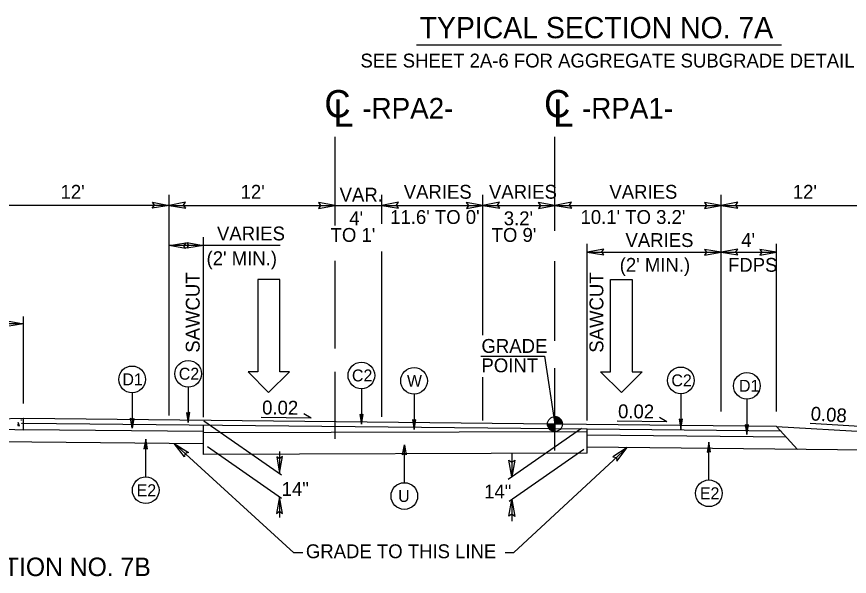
# Model space of a CAD drawing. Extents: x 573748 to 574632, y -54663 to -53209.
# Drawn here: x 574020.2 to 574110.4, y -54037.5 to -53977 of the extents above; entities that cross this region are included whole.
import ezdxf

# ---------------------------------------------------------------- set-up
doc = ezdxf.new("R2010")
doc.units = 0
for name, color, linetype in [('Prop Dimension', 7, 'Continuous'), ('Prop Dimension Text', 7, 'Continuous'), ('Prop Lane Arrow CELL', 7, 'Continuous'), ('Prop Terminator CELL', 7, 'Continuous'), ('Typical Arrow Superelevation CELL', 7, 'Continuous'), ('Typical Curb CELL', 7, 'Continuous'), ('Typical Grade Point Symbol CELL', 7, 'Continuous'), ('Typical ID Circle CELL', 7, 'Continuous'), ('Typical Pavement Slope CELL', 7, 'Continuous'), ('Typical Terminator CELL', 7, 'Continuous'), ('Typical Text Centerline CELL', 7, 'Continuous'), ('Typical Text General CELL', 7, 'Continuous'), ('Typical Text ID Circle CELL', 7, 'Continuous'), ('Typical Text Label CELL', 7, 'Continuous')]:
    doc.layers.add(name, color=color, linetype=linetype)

# ---------------------------------------------------------------- blocks, each defined once
blk = doc.blocks.new('CENTERLINE TEXT CL')
at = {"layer": 'Typical Text Centerline CELL'}
blk.add_text('C', height=1.64, dxfattribs=at).set_placement((-0.546, -0.261))
blk.add_text('L', height=1.641, rotation=359.9469, dxfattribs=at).set_placement((-0.001, -0.821))

msp = doc.modelspace()

# ---------------------------------------------------------------- linework, layer by layer
at = {"layer": 'Prop Dimension'}
for p, q in [((574054.734, -53999.592), (574054.734, -53989.981)), ((574078.525, -54000.15), (574078.525, -53989.981)), ((574036.734, -54020.143), (574036.734, -53996.265)), ((574059.778, -53999.391), (574059.778, -53996.265)), ((574070.734, -54011.443), (574070.734, -53996.265)), ((574096.525, -54019.72), (574096.525, -53996.265)), ((574036.734, -53997.395), (574016.925, -53997.395)), ((574036.734, -53997.395), (574054.734, -53997.395)), ((574054.734, -53997.395), (574059.778, -53997.395)), ((574059.778, -53997.395), (574070.734, -53997.395)), ((574070.734, -53997.395), (574078.525, -53997.395)), ((574078.525, -53997.395), (574096.525, -53997.395)), ((574096.525, -53997.395), (574114.525, -53997.395)), ((574040.478, -54020.304), (574040.478, -54000.852)), ((574048.759, -54001.741), (574036.734, -54001.741)), ((574082.011, -54020.69), (574082.011, -54001.559)), ((574102.525, -54019.72), (574102.525, -54001.559)), ((574059.778, -54020.294), (574059.778, -54002.381)), ((574082.011, -54002.455), (574096.525, -54002.455)), ((574096.525, -54002.455), (574102.525, -54002.455)), ((574054.734, -54012.889), (574054.734, -54003.411)), ((574078.525, -54012.05), (574078.525, -54003.431)), ((574020.992, -54010.217), (574015.734, -54010.217)), ((574020.992, -54018.834), (574020.992, -54009.415)), ((574054.734, -54022.682), (574054.734, -54015.423)), ((574078.525, -54023.913), (574078.525, -54015.007)), ((574070.734, -54020.688), (574070.734, -54016)), ((574040.507, -54020.701), (574048.924, -54026.551)), ((574081.97, -54021.905), (574040.478, -54022.029)), ((574081.399, -54021.548), (574073.469, -54027.059)), ((574040.478, -54024.344), (574040.478, -54023.212)), ((574040.886, -54023.496), (574048.924, -54029.082)), ((574082.011, -54024.22), (574082.011, -54023.575)), ((574082.011, -54024.22), (574040.478, -54024.344)), ((574048.706, -54024.05), (574048.706, -54026.399)), ((574081.652, -54023.825), (574073.564, -54029.446)), ((574073.858, -54024.185), (574073.858, -54026.789)), ((574048.706, -54028.93), (574048.706, -54031.185)), ((574073.858, -54029.242), (574073.858, -54031.577))]:
    msp.add_line(p, q, dxfattribs=at)
for points in [[(574070.498, -54013.726), (574077.387, -54013.726), (574078.525, -54021.071)], [(574051.211, -54035.005), (574050.257, -54035.005), (574037.279, -54023.179)], [(574073.12, -54034.96), (574074.071, -54034.96), (574086.35, -54023.62)]]:
    msp.add_lwpolyline(points, dxfattribs=at)
at = {"layer": 'Prop Lane Arrow CELL'}
for p, q in [((574046.37, -54005.429), (574046.37, -54015.404)), ((574048.721, -54005.429), (574046.37, -54005.429)), ((574048.721, -54015.404), (574048.721, -54005.429)), ((574084.538, -54015.404), (574084.538, -54005.429)), ((574084.538, -54005.429), (574086.889, -54005.429)), ((574086.889, -54005.429), (574086.889, -54015.404)), ((574046.37, -54015.404), (574045.301, -54015.404)), ((574045.301, -54015.404), (574047.51, -54017.648)), ((574047.51, -54017.648), (574049.79, -54015.404)), ((574049.79, -54015.404), (574048.721, -54015.404)), ((574085.749, -54017.648), (574083.469, -54015.404)), ((574083.469, -54015.404), (574084.538, -54015.404)), ((574087.958, -54015.404), (574085.749, -54017.648)), ((574086.889, -54015.404), (574087.958, -54015.404))]:
    msp.add_line(p, q, dxfattribs=at)
at = {"layer": 'Prop Terminator CELL'}
for points in [[(574034.937, -53997.062), (574036.734, -53997.395), (574034.919, -53997.692), (574035.153, -53997.375)], [(574038.53, -53997.062), (574036.734, -53997.395), (574038.548, -53997.692), (574038.314, -53997.375)], [(574052.937, -53997.729), (574054.734, -53997.395), (574052.919, -53997.099), (574053.153, -53997.416)], [(574061.575, -53997.062), (574059.778, -53997.395), (574061.593, -53997.692), (574061.359, -53997.375)], [(574068.938, -53997.729), (574070.734, -53997.395), (574068.92, -53997.099), (574069.154, -53997.416)], [(574072.531, -53997.062), (574070.734, -53997.395), (574072.549, -53997.692), (574072.315, -53997.375)], [(574076.728, -53997.729), (574078.525, -53997.395), (574076.71, -53997.099), (574076.944, -53997.416)], [(574080.321, -53997.062), (574078.525, -53997.395), (574080.339, -53997.692), (574080.105, -53997.375)], [(574094.728, -53997.729), (574096.525, -53997.395), (574094.71, -53997.099), (574094.944, -53997.416)], [(574098.321, -53997.062), (574096.525, -53997.395), (574098.339, -53997.692), (574098.105, -53997.375)], [(574038.53, -54002.074), (574036.734, -54001.741), (574038.548, -54001.444), (574038.314, -54001.761)], [(574038.681, -54001.408), (574040.478, -54001.741), (574038.663, -54002.038), (574038.897, -54001.72)], [(574083.807, -54002.122), (574082.011, -54002.455), (574083.825, -54002.752), (574083.591, -54002.435)], [(574094.728, -54002.788), (574096.525, -54002.455), (574094.71, -54002.158), (574094.944, -54002.475)], [(574098.321, -54002.122), (574096.525, -54002.455), (574098.339, -54002.752), (574098.105, -54002.435)], [(574100.728, -54002.788), (574102.525, -54002.455), (574100.71, -54002.158), (574100.944, -54002.475)], [(574019.196, -54009.883), (574020.992, -54010.217), (574019.177, -54010.513), (574019.412, -54010.196)], [(574038.401, -54024.621), (574037.279, -54023.179), (574038.833, -54024.162), (574038.447, -54024.243)], [(574085.238, -54025.07), (574086.35, -54023.62), (574084.803, -54024.613), (574085.189, -54024.692)], [(574048.396, -54024.598), (574048.706, -54026.399), (574049.026, -54024.588), (574048.706, -54024.819)], [(574074.168, -54024.988), (574073.858, -54026.789), (574073.538, -54024.978), (574073.858, -54025.208)], [(574049.016, -54030.731), (574048.706, -54028.93), (574048.386, -54030.741), (574048.706, -54030.511)], [(574073.548, -54031.043), (574073.858, -54029.242), (574074.178, -54031.053), (574073.858, -54030.822)]]:
    msp.add_lwpolyline(points, close=True, dxfattribs=at)
at = {"layer": 'Typical Arrow Superelevation CELL'}
for p, q in [((574052.112, -54020.411), (574051.324, -54019.946)), ((574052.112, -54020.411), (574046.718, -54020.362)), ((574090.653, -54020.819), (574085.259, -54020.77)), ((574090.653, -54020.819), (574089.865, -54020.354)), ((574111.533, -54021.343), (574106.149, -54021.008))]:
    msp.add_line(p, q, dxfattribs=at)
at = {"layer": 'Typical Curb CELL'}
for p, q in [((574020.95, -54020.478), (574016.925, -54020.581)), ((574020.407, -54020.895), (574020.348, -54021.223)), ((574020.557, -54021.241), (574020.407, -54020.895)), ((574020.968, -54020.476), (574020.968, -54020.476)), ((574020.968, -54021.68), (574020.968, -54020.508)), ((574015.734, -54021.524), (574020.968, -54021.68)), ((574020.348, -54021.223), (574020.557, -54021.241))]:
    msp.add_line(p, q, dxfattribs=at)
for centre in [(574020.747, -54020.628), (574020.813, -54020.99)]:
    msp.add_ellipse(centre, major_axis=(0, 0.0232), ratio=0.6, dxfattribs=at)
msp.add_ellipse((574020.95, -54020.508), major_axis=(0, 0.0301), ratio=0.6, start_param=4.712389, end_param=6.31893, dxfattribs=at)
at = {"layer": 'Typical Grade Point Symbol CELL'}
for p, q in [((574077.719, -54021.071), (574078.525, -54021.071)), ((574078.523, -54021.877), (574078.525, -54021.071)), ((574078.525, -54021.071), (574078.523, -54021.877)), ((574078.525, -54021.071), (574078.525, -54020.266)), ((574079.33, -54021.071), (574078.525, -54021.071))]:
    msp.add_line(p, q, dxfattribs=at)
for points in [[(574077.723, -54021.071), (574077.723, -54021.159)], [(574077.739, -54021.071), (574077.739, -54021.254)], [(574077.755, -54021.071), (574077.755, -54021.311)], [(574077.771, -54021.071), (574077.771, -54021.359)], [(574077.787, -54021.071), (574077.787, -54021.397)], [(574077.803, -54021.071), (574077.803, -54021.431)], [(574077.819, -54021.071), (574077.819, -54021.461)], [(574077.835, -54021.071), (574077.835, -54021.49)], [(574077.852, -54021.071), (574077.852, -54021.515)], [(574077.868, -54021.071), (574077.868, -54021.539)], [(574077.884, -54021.071), (574077.884, -54021.56)], [(574077.9, -54021.071), (574077.9, -54021.58)], [(574077.916, -54021.071), (574077.916, -54021.599)], [(574077.932, -54021.071), (574077.932, -54021.617)], [(574077.948, -54021.071), (574077.948, -54021.635)], [(574077.964, -54021.071), (574077.964, -54021.651)], [(574077.981, -54021.071), (574077.981, -54021.666)], [(574077.997, -54021.071), (574077.997, -54021.68)], [(574078.013, -54021.071), (574078.013, -54021.694)], [(574078.029, -54021.071), (574078.029, -54021.707)], [(574078.045, -54021.071), (574078.045, -54021.719)], [(574078.061, -54021.071), (574078.061, -54021.73)], [(574078.077, -54021.071), (574078.077, -54021.741)], [(574078.093, -54021.071), (574078.093, -54021.752)], [(574078.109, -54021.071), (574078.109, -54021.762)], [(574078.126, -54021.071), (574078.126, -54021.771)], [(574078.142, -54021.071), (574078.142, -54021.78)], [(574078.158, -54021.071), (574078.158, -54021.789)], [(574078.174, -54021.071), (574078.174, -54021.796)], [(574078.19, -54021.071), (574078.19, -54021.803)], [(574078.206, -54021.071), (574078.206, -54021.811)], [(574078.222, -54021.071), (574078.222, -54021.818)], [(574078.238, -54021.071), (574078.238, -54021.825)], [(574078.254, -54021.071), (574078.254, -54021.83)], [(574078.271, -54021.071), (574078.271, -54021.836)], [(574078.287, -54021.071), (574078.287, -54021.841)], [(574078.303, -54021.071), (574078.303, -54021.845)], [(574078.319, -54021.071), (574078.319, -54021.85)], [(574078.335, -54021.071), (574078.335, -54021.854)], [(574078.351, -54021.071), (574078.351, -54021.857)], [(574078.367, -54021.071), (574078.367, -54021.861)], [(574078.383, -54021.071), (574078.383, -54021.864)], [(574078.399, -54021.071), (574078.399, -54021.866)], [(574078.416, -54021.071), (574078.416, -54021.87)], [(574078.432, -54021.071), (574078.432, -54021.871)], [(574078.448, -54021.071), (574078.448, -54021.873)], [(574078.464, -54021.071), (574078.464, -54021.875)], [(574078.48, -54021.071), (574078.48, -54021.875)], [(574078.496, -54021.071), (574078.496, -54021.877)], [(574078.512, -54021.071), (574078.512, -54021.877), (574078.512, -54021.877)], [(574078.532, -54020.266), (574078.532, -54020.266), (574078.532, -54021.071)], [(574078.548, -54020.266), (574078.548, -54021.071)], [(574078.564, -54020.267), (574078.564, -54021.071)], [(574078.58, -54020.267), (574078.58, -54021.071)], [(574078.596, -54020.269), (574078.596, -54021.071)], [(574078.612, -54020.271), (574078.612, -54021.071)], [(574078.629, -54020.273), (574078.629, -54021.071)], [(574078.645, -54020.274), (574078.645, -54021.071)], [(574078.661, -54020.276), (574078.661, -54021.071)], [(574078.677, -54020.28), (574078.677, -54021.071)], [(574078.693, -54020.283), (574078.693, -54021.071)], [(574078.709, -54020.287), (574078.709, -54021.071)], [(574078.725, -54020.291), (574078.725, -54021.071)], [(574078.741, -54020.296), (574078.741, -54021.071)], [(574078.757, -54020.3), (574078.757, -54021.071)], [(574078.774, -54020.305), (574078.774, -54021.071)], [(574078.79, -54020.31), (574078.79, -54021.071)], [(574078.806, -54020.316), (574078.806, -54021.071)], [(574078.822, -54020.323), (574078.822, -54021.071)], [(574078.838, -54020.33), (574078.838, -54021.071)], [(574078.854, -54020.337), (574078.854, -54021.071)], [(574078.87, -54020.344), (574078.87, -54021.071)], [(574078.886, -54020.351), (574078.886, -54021.071)], [(574078.902, -54020.36), (574078.902, -54021.071)], [(574078.919, -54020.369), (574078.919, -54021.071)], [(574078.935, -54020.378), (574078.935, -54021.071)], [(574078.951, -54020.387), (574078.951, -54021.071)], [(574078.967, -54020.398), (574078.967, -54021.071)], [(574078.983, -54020.409), (574078.983, -54021.071)], [(574078.999, -54020.421), (574078.999, -54021.071)], [(574079.015, -54020.432), (574079.015, -54021.071)], [(574079.031, -54020.445), (574079.031, -54021.071)], [(574079.048, -54020.459), (574079.048, -54021.071)], [(574079.064, -54020.473), (574079.064, -54021.071)], [(574079.08, -54020.488), (574079.08, -54021.071)], [(574079.096, -54020.504), (574079.096, -54021.071)], [(574079.112, -54020.52), (574079.112, -54021.071)], [(574079.128, -54020.538), (574079.128, -54021.071)], [(574079.144, -54020.557), (574079.144, -54021.071)], [(574079.16, -54020.577), (574079.16, -54021.071)], [(574079.176, -54020.599), (574079.176, -54021.071)], [(574079.193, -54020.622), (574079.193, -54021.071)], [(574079.209, -54020.647), (574079.209, -54021.071)], [(574079.225, -54020.674), (574079.225, -54021.071)], [(574079.241, -54020.702), (574079.241, -54021.071)], [(574079.257, -54020.736), (574079.257, -54021.071)], [(574079.273, -54020.774), (574079.273, -54021.071)], [(574079.289, -54020.819), (574079.289, -54021.071)], [(574079.305, -54020.874), (574079.305, -54021.071)], [(574079.321, -54020.957), (574079.321, -54021.071)]]:
    msp.add_lwpolyline(points, dxfattribs=at)
msp.add_circle((574078.524, -54021.071), 0.806, dxfattribs=at)
for start, end in [(179.99048, 269.99048), (359.99048, 89.99048)]:
    msp.add_arc((574078.524, -54021.071), 0.806, start, end, dxfattribs=at)
at = {"layer": 'Typical ID Circle CELL'}
for p, q in [((574038.818, -54017.066), (574038.818, -54020.892)), ((574057.566, -54017.251), (574057.566, -54021.077)), ((574032.736, -54017.675), (574032.736, -54021.501)), ((574063.268, -54017.831), (574063.268, -54021.658)), ((574092.155, -54017.783), (574092.155, -54021.609)), ((574099.313, -54018.372), (574099.313, -54022.199)), ((574034.213, -54026.789), (574034.213, -54022.705)), ((574062.217, -54027.412), (574062.217, -54023.328)), ((574095.201, -54027.117), (574095.201, -54023.033))]:
    msp.add_line(p, q, dxfattribs=at)
for centre in [(574032.736, -54016.232), (574038.818, -54015.623), (574057.566, -54015.808), (574063.268, -54016.389), (574092.155, -54016.34), (574099.313, -54016.93), (574034.213, -54028.231), (574062.217, -54028.854), (574095.201, -54028.559)]:
    msp.add_circle(centre, 1.443, dxfattribs=at)
at = {"layer": 'Typical Pavement Slope CELL'}
for p, q in [((574078.525, -54021.071), (574020.968, -54020.476)), ((574082.011, -54021.636), (574020.968, -54021.005)), ((574102.525, -54021.319), (574078.525, -54021.071)), ((574040.478, -54021.882), (574020.968, -54021.68)), ((574040.478, -54023.212), (574040.478, -54021.207)), ((574103.013, -54021.853), (574078.525, -54021.6)), ((574082.011, -54023.575), (574082.011, -54021.636)), ((574102.525, -54021.319), (574114.525, -54022.016)), ((574104.804, -54023.811), (574102.525, -54021.319)), ((574040.478, -54023.212), (574005.773, -54022.853)), ((574103.608, -54022.503), (574082.011, -54022.28)), ((574123.672, -54024.006), (574082.011, -54023.575))]:
    msp.add_line(p, q, dxfattribs=at)
at = {"layer": 'Typical Terminator CELL'}
for points in [[(574038.636, -54019.838), (574038.818, -54020.892), (574039.005, -54019.832), (574038.818, -54019.967)], [(574057.384, -54020.023), (574057.566, -54021.077), (574057.754, -54020.017), (574057.566, -54020.152)], [(574032.918, -54020.447), (574032.736, -54021.501), (574032.549, -54020.441), (574032.736, -54020.576)], [(574063.086, -54020.603), (574063.268, -54021.658), (574063.455, -54020.597), (574063.268, -54020.732)], [(574091.974, -54020.555), (574092.155, -54021.609), (574092.343, -54020.549), (574092.155, -54020.684)], [(574099.131, -54021.144), (574099.313, -54022.199), (574099.5, -54021.138), (574099.313, -54021.273)], [(574034.395, -54023.76), (574034.213, -54022.705), (574034.026, -54023.765), (574034.213, -54023.631)], [(574062.035, -54024.383), (574062.217, -54023.328), (574062.404, -54024.389), (574062.217, -54024.254)], [(574095.383, -54024.088), (574095.201, -54023.033), (574095.014, -54024.093), (574095.201, -54023.959)]]:
    msp.add_lwpolyline(points, close=True, dxfattribs=at)
at = {"layer": 'Typical Text Label CELL'}
msp.add_line((574063.531, -53980.03), (574103.042, -53980.03), dxfattribs=at)

# ---------------------------------------------------------------- block references
at = {"layer": 'Prop Dimension', "xscale": 1.8000000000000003, "yscale": 1.8000000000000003}
for p in [(574054.537, -53987.402), (574078.328, -53987.402)]:
    msp.add_blockref('CENTERLINE TEXT CL', p, dxfattribs=at)

# ---------------------------------------------------------------- texts
at = {"layer": 'Prop Dimension'}
for s, height, p in [('-RPA2-', 2.25, (574057.665, -53988.019)), ('GRADE TO THIS LINE', 1.5, (574051.556, -54035.584))]:
    msp.add_text(s, height=height, dxfattribs=at).set_placement(p)
at = {"layer": 'Prop Dimension Text'}
for s, height, p in [('TYPICAL SECTION NO. 7A', 2.3, (574063.873, -53979.31)), ('-RPA1-', 2.25, (574081.456, -53988.019)), ("12'", 1.5, (574024.989, -53996.68)), ("12'", 1.5, (574044.489, -53996.68)), ('VAR.', 1.5, (574055.211, -53996.992)), ('VARIES', 1.5, (574062.153, -53996.68)), ('VARIES', 1.5, (574071.382, -53996.68)), ('VARIES', 1.5, (574084.421, -53996.68)), ("12'", 1.5, (574104.28, -53996.68)), ("4'", 1.5, (574056.253, -53999.548)), ("11.6' TO 0'", 1.5, (574060.683, -53999.408)), ("3.2'", 1.5, (574072.983, -53999.548)), ("10.1' TO 3.2'", 1.5, (574081.294, -53999.408)), ('VARIES', 1.5, (574041.932, -54001.191)), ("TO 1'", 1.5, (574054.233, -54001.348)), ("TO 9'", 1.5, (574071.672, -54001.348)), ('VARIES', 1.5, (574086.164, -54001.905)), ("4'", 1.5, (574098.694, -54001.905)), ("(2' MIN.)", 1.5, (574040.803, -54003.873)), ("(2' MIN.)", 1.5, (574085.538, -54004.587)), ('FDPS', 1.5, (574097.265, -54004.587)), ('GRADE', 1.5, (574070.569, -54013.363)), ('POINT', 1.5, (574070.569, -54015.463)), ('14"', 1.5, (574048.935, -54028.849)), ('14"', 1.5, (574070.857, -54029.114))]:
    msp.add_text(s, height=height, dxfattribs=at).set_placement(p)
for s, rotation, p in [('SAWCUT', 90, (574040.056, -54013.343)), ('SAWCUT', 90, (574083.768, -54013.343)), ('0.02', 359.47809, (574046.812, -54020.02)), ('0.02', 359.47809, (574085.353, -54020.429)), ('0.08', 356.43884, (574106.182, -54020.667))]:
    msp.add_text(s, height=1.5, rotation=rotation, dxfattribs=at).set_placement(p)
at = {"layer": 'Typical Text General CELL'}
for s, height, p in [('SEE SHEET 2A-6 FOR AGGREGATE SUBGRADE DETAIL', 1.5, (574057.467, -53982.478)), ('USE TYPICAL SECTION NO. 7B', 2, (573995.228, -54037.518))]:
    msp.add_text(s, height=height, dxfattribs=at).set_placement(p)
at = {"layer": 'Typical Text ID Circle CELL'}
for s, height, p in [('D1', 1.2912, (574031.691, -54016.875)), ('C2', 1.2912, (574037.797, -54016.266)), ('C2', 1.2912, (574056.545, -54016.451)), ('C2', 1.2912, (574091.134, -54016.983)), ('W', 1.291, (574062.5, -54017.031)), ('D1', 1.2912, (574098.458, -54017.572)), ('E2', 1.2912, (574033.232, -54028.874)), ('U', 1.291, (574061.546, -54029.497)), ('E2', 1.2912, (574094.22, -54029.202))]:
    msp.add_text(s, height=height, dxfattribs=at).set_placement(p)

doc.saveas('drawing.dxf')
